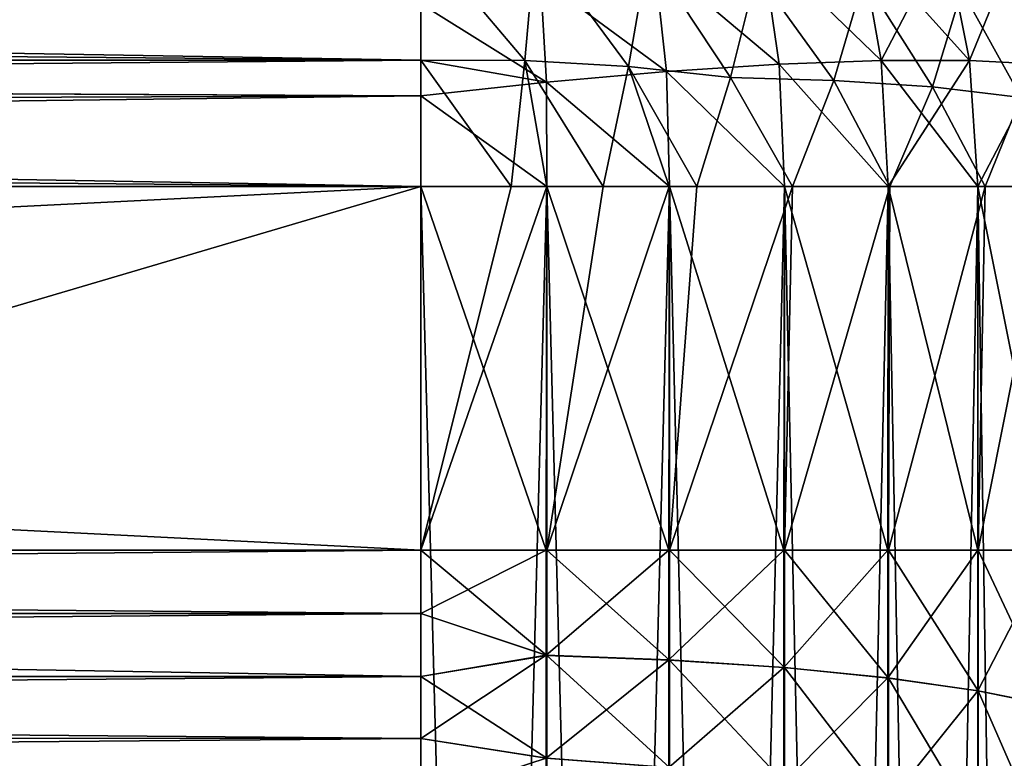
# Model space of a CAD drawing. Extents: x -547 to 547, y 0 to 578.
# Tile 402 of 472: x 371.45 to 372.8, y 557.21 to 558.23. Entities that reach past the tile are written whole.
import ezdxf

# ---------------------------------------------------------------- set-up
doc = ezdxf.new("R2010")
doc.units = 0
doc.header["$LTSCALE"] = 65.185185
for name, color, linetype in [('13', 7, 'CONTINUOUS'), ('20', 7, 'CONTINUOUS'), ('21', 7, 'CONTINUOUS'), ('22', 7, 'CONTINUOUS'), ('27', 7, 'CONTINUOUS'), ('28', 7, 'CONTINUOUS'), ('3', 7, 'CONTINUOUS'), ('332', 7, 'CONTINUOUS'), ('335', 7, 'CONTINUOUS'), ('39', 7, 'CONTINUOUS'), ('41', 7, 'CONTINUOUS'), ('42', 7, 'CONTINUOUS'), ('47', 7, 'CONTINUOUS'), ('48', 7, 'CONTINUOUS'), ('49', 7, 'CONTINUOUS'), ('50', 7, 'CONTINUOUS'), ('53', 7, 'CONTINUOUS'), ('54', 7, 'CONTINUOUS'), ('57', 7, 'CONTINUOUS'), ('61', 7, 'CONTINUOUS'), ('62', 7, 'CONTINUOUS'), ('64', 7, 'CONTINUOUS'), ('65', 7, 'CONTINUOUS'), ('9', 7, 'CONTINUOUS')]:
    doc.layers.add(name, color=color, linetype=linetype)

msp = doc.modelspace()

# ---------------------------------------------------------------- linework, layer by layer
at = {"layer": '13', "color": 7, "linetype": 'CONTINUOUS'}
for points in [[(372, 551.5, -49.9), (350, 551.5, -49.9), (372, 558, -49.9), (372, 551.5, -49.9)], [(372, 558, -49.9), (350, 551.5, -49.9), (362, 558, -49.9), (372, 558, -49.9)]]:
    msp.add_3dface(points, dxfattribs=at)
at = {"layer": '20', "color": 7, "linetype": 'CONTINUOUS'}
for points in [[(350, 551.5, 42.9), (545.5, 1.5, 42.9), (350, 566, 42.9), (350, 551.5, 42.9)], [(350, 566, 42.9), (545.5, 1.5, 42.9), (360.0977, 559.3826, 42.9), (350, 566, 42.9)], [(360.0977, 559.3826, 42.9), (545.5, 1.5, 42.9), (360.2178, 559.0925, 42.9), (360.0977, 559.3826, 42.9)], [(360.2178, 559.0925, 42.9), (545.5, 1.5, 42.9), (360.3818, 558.8247, 42.9), (360.2178, 559.0925, 42.9)], [(360.3818, 558.8247, 42.9), (545.5, 1.5, 42.9), (360.5858, 558.5858, 42.9), (360.3818, 558.8247, 42.9)], [(360.5858, 558.5858, 42.9), (545.5, 1.5, 42.9), (360.8246, 558.3818, 42.9), (360.5858, 558.5858, 42.9)], [(360.8246, 558.3818, 42.9), (545.5, 1.5, 42.9), (361.0925, 558.2178, 42.9), (360.8246, 558.3818, 42.9)], [(361.0925, 558.2178, 42.9), (545.5, 1.5, 42.9), (361.3826, 558.0977, 42.9), (361.0925, 558.2178, 42.9)], [(361.3826, 558.0977, 42.9), (545.5, 1.5, 42.9), (361.6881, 558.0245, 42.9), (361.3826, 558.0977, 42.9)], [(361.6881, 558.0245, 42.9), (545.5, 1.5, 42.9), (362, 558, 42.9), (361.6881, 558.0245, 42.9)], [(545.5, 1.5, 42.9), (372, 551.5, 42.9), (362, 558, 42.9), (545.5, 1.5, 42.9)], [(362, 558, 42.9), (372, 551.5, 42.9), (372, 558, 42.9), (362, 558, 42.9)]]:
    msp.add_3dface(points, dxfattribs=at)
at = {"layer": '21', "color": 7, "linetype": 'CONTINUOUS'}
for points in [[(372, 551.5, 42.9), (372.1736, 551.5, 42.8848), (372, 558, 42.9), (372, 551.5, 42.9)], [(372, 558, 42.9), (372.1736, 551.5, 42.8848), (372.1736, 558, 42.8848), (372, 558, 42.9)], [(372.1736, 551.5, 42.8848), (372.342, 551.5, 42.8397), (372.1736, 558, 42.8848), (372.1736, 551.5, 42.8848)], [(372.1736, 558, 42.8848), (372.342, 551.5, 42.8397), (372.342, 558, 42.8397), (372.1736, 558, 42.8848)], [(372.342, 551.5, 42.8397), (372.5, 551.5, 42.766), (372.342, 558, 42.8397), (372.342, 551.5, 42.8397)], [(372.342, 558, 42.8397), (372.5, 551.5, 42.766), (372.5, 558, 42.766), (372.342, 558, 42.8397)], [(372.5, 551.5, 42.766), (372.6428, 551.5, 42.666), (372.5, 558, 42.766), (372.5, 551.5, 42.766)], [(372.5, 558, 42.766), (372.6428, 551.5, 42.666), (372.6428, 558, 42.666), (372.5, 558, 42.766)], [(372.6428, 551.5, 42.666), (372.766, 551.5, 42.5428), (372.6428, 558, 42.666), (372.6428, 551.5, 42.666)], [(372.6428, 558, 42.666), (372.766, 551.5, 42.5428), (372.766, 558, 42.5428), (372.6428, 558, 42.666)], [(372.766, 551.5, 42.5428), (372.866, 551.5, 42.4), (372.766, 558, 42.5428), (372.766, 551.5, 42.5428)], [(372.766, 558, 42.5428), (372.866, 551.5, 42.4), (372.866, 558, 42.4), (372.766, 558, 42.5428)]]:
    msp.add_3dface(points, dxfattribs=at)
at = {"layer": '22', "color": 7, "linetype": 'CONTINUOUS'}
for points in [[(362, 558.341, 42.8401), (362, 558.1724, 42.885), (372, 558.251, 42.868), (362, 558.341, 42.8401)], [(372, 558.251, 42.868), (362, 558.1724, 42.885), (372, 558.1732, 42.8849), (372, 558.251, 42.868)], [(372, 558.1732, 42.8849), (362, 558.1724, 42.885), (372, 558.1243, 42.8922), (372, 558.1732, 42.8849)], [(362, 558.1724, 42.885), (362, 558, 42.9), (372, 558.1243, 42.8922), (362, 558.1724, 42.885)], [(362, 558, 42.9), (372, 558, 42.9), (372, 558.1243, 42.8922), (362, 558, 42.9)]]:
    msp.add_3dface(points, dxfattribs=at)
at = {"layer": '27', "color": 7, "linetype": 'CONTINUOUS'}
for points in [[(372.1736, 551.5, -49.8848), (372, 551.5, -49.9), (372.1736, 558, -49.8848), (372.1736, 551.5, -49.8848)], [(372, 551.5, -49.9), (372, 558, -49.9), (372.1736, 558, -49.8848), (372, 551.5, -49.9)], [(372.342, 551.5, -49.8397), (372.1736, 551.5, -49.8848), (372.342, 558, -49.8397), (372.342, 551.5, -49.8397)], [(372.342, 558, -49.8397), (372.1736, 551.5, -49.8848), (372.1736, 558, -49.8848), (372.342, 558, -49.8397)], [(372.5, 551.5, -49.766), (372.342, 551.5, -49.8397), (372.5, 558, -49.766), (372.5, 551.5, -49.766)], [(372.5, 558, -49.766), (372.342, 551.5, -49.8397), (372.342, 558, -49.8397), (372.5, 558, -49.766)], [(372.6428, 551.5, -49.666), (372.5, 551.5, -49.766), (372.6428, 558, -49.666), (372.6428, 551.5, -49.666)], [(372.6428, 558, -49.666), (372.5, 551.5, -49.766), (372.5, 558, -49.766), (372.6428, 558, -49.666)], [(372.766, 551.5, -49.5428), (372.6428, 551.5, -49.666), (372.766, 558, -49.5428), (372.766, 551.5, -49.5428)], [(372.766, 558, -49.5428), (372.6428, 551.5, -49.666), (372.6428, 558, -49.666), (372.766, 558, -49.5428)], [(372.866, 551.5, -49.4), (372.766, 551.5, -49.5428), (372.866, 558, -49.4), (372.866, 551.5, -49.4)], [(372.866, 558, -49.4), (372.766, 551.5, -49.5428), (372.766, 558, -49.5428), (372.866, 558, -49.4)]]:
    msp.add_3dface(points, dxfattribs=at)
at = {"layer": '28', "color": 7, "linetype": 'CONTINUOUS'}
for points in [[(362, 558.1736, -49.8848), (362, 558.3422, -49.8396), (372, 558.251, -49.868), (362, 558.1736, -49.8848)], [(372, 558.1732, -49.8849), (362, 558.1736, -49.8848), (372, 558.251, -49.868), (372, 558.1732, -49.8849)], [(372, 558, -49.9), (362, 558, -49.9), (362, 558.1736, -49.8848), (372, 558, -49.9)], [(372, 558, -49.9), (362, 558.1736, -49.8848), (372, 558.1243, -49.8922), (372, 558, -49.9)], [(372, 558.1243, -49.8922), (362, 558.1736, -49.8848), (372, 558.1732, -49.8849), (372, 558.1243, -49.8922)]]:
    msp.add_3dface(points, dxfattribs=at)
at = {"layer": '3', "color": 7, "linetype": 'CONTINUOUS'}
for points in [[(528.7, 1.5, -68), (-528.7, 1.5, -68), (528.7, 576.5, -68), (528.7, 1.5, -68)], [(528.7, 576.5, -68), (-528.7, 1.5, -68), (-528.7, 576.5, -68), (528.7, 576.5, -68)]]:
    msp.add_3dface(points, dxfattribs=at)
at = {"layer": '332', "color": 7, "linetype": 'CONTINUOUS'}
for points in [[(0, 576.5, 68), (226.1803, 105.217, 68), (525, 1.5, 68), (0, 576.5, 68)], [(525, 576.5, 68), (0, 576.5, 68), (525, 1.5, 68), (525, 576.5, 68)]]:
    msp.add_3dface(points, dxfattribs=at)
at = {"layer": '335', "color": 7, "linetype": 'CONTINUOUS'}
for points in [[(-349, 551.5, 43), (-545.5, 576.5, 43), (545.5, 576.5, 43), (-349, 551.5, 43)], [(349, 551.5, 43), (-349, 551.5, 43), (545.5, 576.5, 43), (349, 551.5, 43)], [(349, 9.5, 43), (349, 551.5, 43), (545.5, 576.5, 43), (349, 9.5, 43)], [(545.5, 1.5, 43), (349, 9.5, 43), (545.5, 576.5, 43), (545.5, 1.5, 43)]]:
    msp.add_3dface(points, dxfattribs=at)
at = {"layer": '39', "color": 7, "linetype": 'CONTINUOUS'}
for points in [[(372.633, 558.173, 42.6546), (372.6032, 558.341, 42.621), (372.4687, 558.3315, 42.7188), (372.633, 558.173, 42.6546)], [(372.633, 558.173, 42.6546), (372.7546, 558.173, 42.533), (372.6032, 558.341, 42.621), (372.633, 558.173, 42.6546)], [(372.7546, 558.173, 42.533), (372.721, 558.341, 42.5032), (372.6032, 558.341, 42.621), (372.7546, 558.173, 42.533)], [(372.7546, 558.173, 42.533), (372.8188, 558.3315, 42.3687), (372.721, 558.341, 42.5032), (372.7546, 558.173, 42.533)], [(372.4927, 558.1679, 42.7538), (372.4687, 558.3315, 42.7188), (372.3211, 558.3129, 42.7939), (372.4927, 558.1679, 42.7538)], [(372.4927, 558.1679, 42.7538), (372.633, 558.173, 42.6546), (372.4687, 558.3315, 42.7188), (372.4927, 558.1679, 42.7538)], [(372.7546, 558.173, 42.533), (372.8538, 558.1679, 42.3927), (372.8188, 558.3315, 42.3687), (372.7546, 558.173, 42.533)], [(372.3379, 558.1578, 42.8279), (372.3211, 558.3129, 42.7939), (372.1647, 558.2855, 42.8441), (372.3379, 558.1578, 42.8279)], [(372.3379, 558.1578, 42.8279), (372.4927, 558.1679, 42.7538), (372.3211, 558.3129, 42.7939), (372.3379, 558.1578, 42.8279)], [(372, 558.251, 42.868), (372.173, 558.1431, 42.8745), (372.1647, 558.2855, 42.8441), (372, 558.251, 42.868)], [(372.173, 558.1431, 42.8745), (372.3379, 558.1578, 42.8279), (372.1647, 558.2855, 42.8441), (372.173, 558.1431, 42.8745)], [(372, 558.251, 42.868), (372, 558.1732, 42.8849), (372.173, 558.1431, 42.8745), (372, 558.251, 42.868)], [(372, 558.1732, 42.8849), (372, 558.1243, 42.8922), (372.173, 558.1431, 42.8745), (372, 558.1732, 42.8849)], [(372.3379, 558.1578, 42.8279), (372.5, 558, 42.766), (372.4927, 558.1679, 42.7538), (372.3379, 558.1578, 42.8279)], [(372.4927, 558.1679, 42.7538), (372.6428, 558, 42.666), (372.633, 558.173, 42.6546), (372.4927, 558.1679, 42.7538)], [(372.5, 558, 42.766), (372.6428, 558, 42.666), (372.4927, 558.1679, 42.7538), (372.5, 558, 42.766)], [(372.6428, 558, 42.666), (372.766, 558, 42.5428), (372.633, 558.173, 42.6546), (372.6428, 558, 42.666)], [(372.633, 558.173, 42.6546), (372.766, 558, 42.5428), (372.7546, 558.173, 42.533), (372.633, 558.173, 42.6546)], [(372.7546, 558.173, 42.533), (372.766, 558, 42.5428), (372.8538, 558.1679, 42.3927), (372.7546, 558.173, 42.533)], [(372.766, 558, 42.5428), (372.866, 558, 42.4), (372.8538, 558.1679, 42.3927), (372.766, 558, 42.5428)], [(372.173, 558.1431, 42.8745), (372.342, 558, 42.8397), (372.3379, 558.1578, 42.8279), (372.173, 558.1431, 42.8745)], [(372.342, 558, 42.8397), (372.5, 558, 42.766), (372.3379, 558.1578, 42.8279), (372.342, 558, 42.8397)], [(372, 558.1243, 42.8922), (372.1736, 558, 42.8848), (372.173, 558.1431, 42.8745), (372, 558.1243, 42.8922)], [(372.1736, 558, 42.8848), (372.342, 558, 42.8397), (372.173, 558.1431, 42.8745), (372.1736, 558, 42.8848)], [(372, 558.1243, 42.8922), (372, 558, 42.9), (372.1736, 558, 42.8848), (372, 558.1243, 42.8922)]]:
    msp.add_3dface(points, dxfattribs=at)
at = {"layer": '41', "color": 7, "linetype": 'CONTINUOUS'}
for points in [[(372, 558, 27.9), (372, 557.5, 27.9), (362, 557.5, 27.9), (372, 558, 27.9)], [(362, 558, 27.9), (372, 558, 27.9), (362, 557.5, 27.9), (362, 558, 27.9)]]:
    msp.add_3dface(points, dxfattribs=at)
at = {"layer": '42', "color": 7, "linetype": 'CONTINUOUS'}
for points in [[(372, 558, -34.9), (362, 558, -34.9), (372, 557.5, -34.9), (372, 558, -34.9)], [(372, 557.5, -34.9), (362, 558, -34.9), (362, 557.5, -34.9), (372, 557.5, -34.9)]]:
    msp.add_3dface(points, dxfattribs=at)
at = {"layer": '47', "color": 7, "linetype": 'CONTINUOUS'}
for points in [[(372.6032, 558.341, -49.621), (372.633, 558.173, -49.6546), (372.4687, 558.3315, -49.7188), (372.6032, 558.341, -49.621)], [(372.721, 558.341, -49.5032), (372.633, 558.173, -49.6546), (372.6032, 558.341, -49.621), (372.721, 558.341, -49.5032)], [(372.7546, 558.173, -49.533), (372.633, 558.173, -49.6546), (372.721, 558.341, -49.5032), (372.7546, 558.173, -49.533)], [(372.8188, 558.3315, -49.3687), (372.7546, 558.173, -49.533), (372.721, 558.341, -49.5032), (372.8188, 558.3315, -49.3687)], [(372.4687, 558.3315, -49.7188), (372.4927, 558.1679, -49.7538), (372.3211, 558.3129, -49.7939), (372.4687, 558.3315, -49.7188)], [(372.633, 558.173, -49.6546), (372.4927, 558.1679, -49.7538), (372.4687, 558.3315, -49.7188), (372.633, 558.173, -49.6546)], [(372.8538, 558.1679, -49.3927), (372.7546, 558.173, -49.533), (372.8188, 558.3315, -49.3687), (372.8538, 558.1679, -49.3927)], [(372.3211, 558.3129, -49.7939), (372.3379, 558.1578, -49.8279), (372.1647, 558.2855, -49.8441), (372.3211, 558.3129, -49.7939)], [(372.4927, 558.1679, -49.7538), (372.3379, 558.1578, -49.8279), (372.3211, 558.3129, -49.7939), (372.4927, 558.1679, -49.7538)], [(372.173, 558.1431, -49.8745), (372, 558.251, -49.868), (372.1647, 558.2855, -49.8441), (372.173, 558.1431, -49.8745)], [(372.3379, 558.1578, -49.8279), (372.173, 558.1431, -49.8745), (372.1647, 558.2855, -49.8441), (372.3379, 558.1578, -49.8279)], [(372, 558.1243, -49.8922), (372, 558.1732, -49.8849), (372, 558.251, -49.868), (372, 558.1243, -49.8922)], [(372, 558.1243, -49.8922), (372, 558.251, -49.868), (372.173, 558.1431, -49.8745), (372, 558.1243, -49.8922)], [(372.4927, 558.1679, -49.7538), (372.5, 558, -49.766), (372.3379, 558.1578, -49.8279), (372.4927, 558.1679, -49.7538)], [(372.633, 558.173, -49.6546), (372.6428, 558, -49.666), (372.4927, 558.1679, -49.7538), (372.633, 558.173, -49.6546)], [(372.6428, 558, -49.666), (372.5, 558, -49.766), (372.4927, 558.1679, -49.7538), (372.6428, 558, -49.666)], [(372.7546, 558.173, -49.533), (372.6428, 558, -49.666), (372.633, 558.173, -49.6546), (372.7546, 558.173, -49.533)], [(372.766, 558, -49.5428), (372.6428, 558, -49.666), (372.7546, 558.173, -49.533), (372.766, 558, -49.5428)], [(372.8538, 558.1679, -49.3927), (372.766, 558, -49.5428), (372.7546, 558.173, -49.533), (372.8538, 558.1679, -49.3927)], [(372.866, 558, -49.4), (372.766, 558, -49.5428), (372.8538, 558.1679, -49.3927), (372.866, 558, -49.4)], [(372.3379, 558.1578, -49.8279), (372.342, 558, -49.8397), (372.173, 558.1431, -49.8745), (372.3379, 558.1578, -49.8279)], [(372.5, 558, -49.766), (372.342, 558, -49.8397), (372.3379, 558.1578, -49.8279), (372.5, 558, -49.766)], [(372.1736, 558, -49.8848), (372, 558.1243, -49.8922), (372.173, 558.1431, -49.8745), (372.1736, 558, -49.8848)], [(372.342, 558, -49.8397), (372.1736, 558, -49.8848), (372.173, 558.1431, -49.8745), (372.342, 558, -49.8397)], [(372, 558, -49.9), (372, 558.1243, -49.8922), (372.1736, 558, -49.8848), (372, 558, -49.9)]]:
    msp.add_3dface(points, dxfattribs=at)
at = {"layer": '48', "color": 7, "linetype": 'CONTINUOUS'}
for points in [[(362, 558.2588, 27.9341), (362, 558.342, 27.9603), (372, 558.1736, 27.9152), (362, 558.2588, 27.9341)], [(372, 558.1736, 27.9152), (362, 558.342, 27.9603), (372, 558.342, 27.9603), (372, 558.1736, 27.9152)], [(362, 558.1736, 27.9152), (362, 558.2588, 27.9341), (372, 558.1736, 27.9152), (362, 558.1736, 27.9152)], [(362, 558.1736, 27.9152), (372, 558, 27.9), (362, 558.0872, 27.9038), (362, 558.1736, 27.9152)], [(372, 558, 27.9), (362, 558.1736, 27.9152), (372, 558.1736, 27.9152), (372, 558, 27.9)], [(372, 558, 27.9), (362, 558, 27.9), (362, 558.0872, 27.9038), (372, 558, 27.9)]]:
    msp.add_3dface(points, dxfattribs=at)
at = {"layer": '49', "color": 7, "linetype": 'CONTINUOUS'}
for points in [[(372, 557.5, 27.9), (372, 558, 27.9), (372.1243, 558, 27.9078), (372, 557.5, 27.9)], [(372.1732, 558, 27.9151), (372, 557.5, 27.9), (372.1243, 558, 27.9078), (372.1732, 558, 27.9151)], [(372, 557.5, 27.9), (372.1732, 558, 27.9151), (372.1736, 557.5, 27.9152), (372, 557.5, 27.9)], [(372.1732, 558, 27.9151), (372.251, 558, 27.932), (372.1736, 557.5, 27.9152), (372.1732, 558, 27.9151)], [(372.251, 558, 27.932), (372.3417, 558, 27.9602), (372.1736, 557.5, 27.9152), (372.251, 558, 27.932)], [(372.1736, 557.5, 27.9152), (372.3417, 558, 27.9602), (372.3422, 557.5, 27.9604), (372.1736, 557.5, 27.9152)], [(372.3417, 558, 27.9602), (372.3798, 558, 27.9749), (372.3422, 557.5, 27.9604), (372.3417, 558, 27.9602)], [(372.3798, 558, 27.9749), (372.5113, 558, 28.0406), (372.3422, 557.5, 27.9604), (372.3798, 558, 27.9749)], [(372.3422, 557.5, 27.9604), (372.5113, 558, 28.0406), (372.5003, 557.5, 28.0341), (372.3422, 557.5, 27.9604)], [(372.5113, 558, 28.0406), (372.6451, 558, 28.1359), (372.5003, 557.5, 28.0341), (372.5113, 558, 28.0406)], [(372.5003, 557.5, 28.0341), (372.6451, 558, 28.1359), (372.6432, 557.5, 28.1343), (372.5003, 557.5, 28.0341)], [(372.6451, 558, 28.1359), (372.7757, 558, 28.2688), (372.6432, 557.5, 28.1343), (372.6451, 558, 28.1359)], [(372.6432, 557.5, 28.1343), (372.7757, 558, 28.2688), (372.7665, 557.5, 28.2577), (372.6432, 557.5, 28.1343)], [(372.7757, 558, 28.2688), (372.8659, 558, 28.3998), (372.7665, 557.5, 28.2577), (372.7757, 558, 28.2688)], [(372.7665, 557.5, 28.2577), (372.8659, 558, 28.3998), (372.8665, 557.5, 28.4008), (372.7665, 557.5, 28.2577)]]:
    msp.add_3dface(points, dxfattribs=at)
at = {"layer": '50', "color": 7, "linetype": 'CONTINUOUS'}
for points in [[(362, 557.5, 27.9), (372, 557.5, 27.9), (372, 557.4128, 27.8962), (362, 557.5, 27.9)], [(362, 557.3264, 27.8848), (362, 557.5, 27.9), (372, 557.3264, 27.8848), (362, 557.3264, 27.8848)], [(372, 557.3264, 27.8848), (362, 557.5, 27.9), (372, 557.4128, 27.8962), (372, 557.3264, 27.8848)], [(362, 557.158, 27.8397), (362, 557.3264, 27.8848), (372, 557.158, 27.8397), (362, 557.158, 27.8397)], [(372, 557.158, 27.8397), (362, 557.3264, 27.8848), (372, 557.2412, 27.8659), (372, 557.158, 27.8397)], [(372, 557.2412, 27.8659), (362, 557.3264, 27.8848), (372, 557.3264, 27.8848), (372, 557.2412, 27.8659)]]:
    msp.add_3dface(points, dxfattribs=at)
at = {"layer": '53', "color": 7, "linetype": 'CONTINUOUS'}
for points in [[(362, 558.2588, -34.9341), (362, 558.1736, -34.9152), (372, 558.251, -34.932), (362, 558.2588, -34.9341)], [(372, 558.251, -34.932), (362, 558.1736, -34.9152), (372, 558.1732, -34.9151), (372, 558.251, -34.932)], [(362, 558.1736, -34.9152), (362, 558.0872, -34.9038), (372, 558.1732, -34.9151), (362, 558.1736, -34.9152)], [(372, 558.1732, -34.9151), (362, 558.0872, -34.9038), (372, 558.1243, -34.9078), (372, 558.1732, -34.9151)], [(362, 558, -34.9), (372, 558, -34.9), (372, 558.1243, -34.9078), (362, 558, -34.9)], [(362, 558.0872, -34.9038), (362, 558, -34.9), (372, 558.1243, -34.9078), (362, 558.0872, -34.9038)]]:
    msp.add_3dface(points, dxfattribs=at)
at = {"layer": '54', "color": 7, "linetype": 'CONTINUOUS'}
for points in [[(372, 558, -34.9), (372, 557.5, -34.9), (372.1724, 557.5, -34.915), (372, 558, -34.9)], [(372.1736, 558, -34.9152), (372, 558, -34.9), (372.1724, 557.5, -34.915), (372.1736, 558, -34.9152)], [(372.341, 557.5, -34.9599), (372.1736, 558, -34.9152), (372.1724, 557.5, -34.915), (372.341, 557.5, -34.9599)], [(372.342, 558, -34.9603), (372.1736, 558, -34.9152), (372.341, 557.5, -34.9599), (372.342, 558, -34.9603)], [(372.4992, 557.5, -35.0335), (372.342, 558, -34.9603), (372.341, 557.5, -34.9599), (372.4992, 557.5, -35.0335)], [(372.5, 558, -35.034), (372.342, 558, -34.9603), (372.4992, 557.5, -35.0335), (372.5, 558, -35.034)], [(372.6423, 557.5, -35.1335), (372.5, 558, -35.034), (372.4992, 557.5, -35.0335), (372.6423, 557.5, -35.1335)], [(372.6428, 558, -35.134), (372.5, 558, -35.034), (372.6423, 557.5, -35.1335), (372.6428, 558, -35.134)], [(372.7657, 557.5, -35.2568), (372.6428, 558, -35.134), (372.6423, 557.5, -35.1335), (372.7657, 557.5, -35.2568)], [(372.766, 558, -35.2572), (372.6428, 558, -35.134), (372.7657, 557.5, -35.2568), (372.766, 558, -35.2572)], [(372.8659, 557.5, -35.3997), (372.766, 558, -35.2572), (372.7657, 557.5, -35.2568), (372.8659, 557.5, -35.3997)], [(372.866, 558, -35.4), (372.766, 558, -35.2572), (372.8659, 557.5, -35.3997), (372.866, 558, -35.4)]]:
    msp.add_3dface(points, dxfattribs=at)
at = {"layer": '57', "color": 7, "linetype": 'CONTINUOUS'}
for points in [[(372, 557.5, -34.9), (362, 557.5, -34.9), (362, 557.4131, -34.8962), (372, 557.5, -34.9)], [(372, 557.5, -34.9), (362, 557.4131, -34.8962), (372, 557.4128, -34.8962), (372, 557.5, -34.9)], [(362, 557.4131, -34.8962), (362, 557.3268, -34.8849), (372, 557.4128, -34.8962), (362, 557.4131, -34.8962)], [(372, 557.4128, -34.8962), (362, 557.3268, -34.8849), (372, 557.3264, -34.8848), (372, 557.4128, -34.8962)], [(362, 557.3268, -34.8849), (362, 557.2416, -34.866), (372, 557.3264, -34.8848), (362, 557.3268, -34.8849)], [(372, 557.3264, -34.8848), (362, 557.2416, -34.866), (372, 557.2412, -34.8659), (372, 557.3264, -34.8848)], [(362, 557.2416, -34.866), (362, 557.1583, -34.8398), (372, 557.2412, -34.8659), (362, 557.2416, -34.866)], [(372, 557.2412, -34.8659), (362, 557.1583, -34.8398), (372, 557.158, -34.8397), (372, 557.2412, -34.8659)]]:
    msp.add_3dface(points, dxfattribs=at)
at = {"layer": '61', "color": 7, "linetype": 'CONTINUOUS'}
for points in [[(372, 558.1736, 27.9152), (372, 558.342, 27.9603), (372.1431, 558.173, 27.9255), (372, 558.1736, 27.9152)], [(372.1431, 558.173, 27.9255), (372, 558.342, 27.9603), (372.1578, 558.3379, 27.9721), (372.1431, 558.173, 27.9255)], [(372.1431, 558.173, 27.9255), (372.1578, 558.3379, 27.9721), (372.2855, 558.1647, 27.9559), (372.1431, 558.173, 27.9255)], [(372.1578, 558.3379, 27.9721), (372.3129, 558.3211, 28.0061), (372.2855, 558.1647, 27.9559), (372.1578, 558.3379, 27.9721)], [(372.3129, 558.3211, 28.0061), (372.4257, 558.1496, 28.0076), (372.2855, 558.1647, 27.9559), (372.3129, 558.3211, 28.0061)], [(372.4618, 558.293, 28.0628), (372.4257, 558.1496, 28.0076), (372.3129, 558.3211, 28.0061), (372.4618, 558.293, 28.0628)], [(372.4618, 558.293, 28.0628), (372.5677, 558.1455, 28.0897), (372.4257, 558.1496, 28.0076), (372.4618, 558.293, 28.0628)], [(372.6093, 558.2862, 28.1605), (372.5677, 558.1455, 28.0897), (372.4618, 558.293, 28.0628), (372.6093, 558.2862, 28.1605)], [(372.6093, 558.2862, 28.1605), (372.7037, 558.1366, 28.2027), (372.5677, 558.1455, 28.0897), (372.6093, 558.2862, 28.1605)], [(372.7437, 558.2694, 28.2881), (372.7037, 558.1366, 28.2027), (372.6093, 558.2862, 28.1605), (372.7437, 558.2694, 28.2881)], [(372.7437, 558.2694, 28.2881), (372.8256, 558.1219, 28.3491), (372.7037, 558.1366, 28.2027), (372.7437, 558.2694, 28.2881)], [(372.8562, 558.2403, 28.4426), (372.8256, 558.1219, 28.3491), (372.7437, 558.2694, 28.2881), (372.8562, 558.2403, 28.4426)], [(372.1243, 558, 27.9078), (372, 558, 27.9), (372, 558.1736, 27.9152), (372.1243, 558, 27.9078)], [(372.1243, 558, 27.9078), (372, 558.1736, 27.9152), (372.1431, 558.173, 27.9255), (372.1243, 558, 27.9078)], [(372.1732, 558, 27.9151), (372.1243, 558, 27.9078), (372.1431, 558.173, 27.9255), (372.1732, 558, 27.9151)], [(372.251, 558, 27.932), (372.1732, 558, 27.9151), (372.1431, 558.173, 27.9255), (372.251, 558, 27.932)], [(372.251, 558, 27.932), (372.1431, 558.173, 27.9255), (372.2855, 558.1647, 27.9559), (372.251, 558, 27.932)], [(372.3417, 558, 27.9602), (372.251, 558, 27.932), (372.2855, 558.1647, 27.9559), (372.3417, 558, 27.9602)], [(372.3798, 558, 27.9749), (372.3417, 558, 27.9602), (372.2855, 558.1647, 27.9559), (372.3798, 558, 27.9749)], [(372.4257, 558.1496, 28.0076), (372.3798, 558, 27.9749), (372.2855, 558.1647, 27.9559), (372.4257, 558.1496, 28.0076)], [(372.5113, 558, 28.0406), (372.3798, 558, 27.9749), (372.4257, 558.1496, 28.0076), (372.5113, 558, 28.0406)], [(372.5677, 558.1455, 28.0897), (372.5113, 558, 28.0406), (372.4257, 558.1496, 28.0076), (372.5677, 558.1455, 28.0897)], [(372.6451, 558, 28.1359), (372.5113, 558, 28.0406), (372.5677, 558.1455, 28.0897), (372.6451, 558, 28.1359)], [(372.7037, 558.1366, 28.2027), (372.6451, 558, 28.1359), (372.5677, 558.1455, 28.0897), (372.7037, 558.1366, 28.2027)], [(372.7757, 558, 28.2688), (372.6451, 558, 28.1359), (372.7037, 558.1366, 28.2027), (372.7757, 558, 28.2688)], [(372.8256, 558.1219, 28.3491), (372.7757, 558, 28.2688), (372.7037, 558.1366, 28.2027), (372.8256, 558.1219, 28.3491)], [(372.8659, 558, 28.3998), (372.7757, 558, 28.2688), (372.8256, 558.1219, 28.3491), (372.8659, 558, 28.3998)]]:
    msp.add_3dface(points, dxfattribs=at)
at = {"layer": '62', "color": 7, "linetype": 'CONTINUOUS'}
for points in [[(372.633, 558.173, -35.1454), (372.6032, 558.341, -35.179), (372.4687, 558.3315, -35.0812), (372.633, 558.173, -35.1454)], [(372.633, 558.173, -35.1454), (372.7546, 558.173, -35.267), (372.6032, 558.341, -35.179), (372.633, 558.173, -35.1454)], [(372.7546, 558.173, -35.267), (372.721, 558.341, -35.2968), (372.6032, 558.341, -35.179), (372.7546, 558.173, -35.267)], [(372.7546, 558.173, -35.267), (372.8188, 558.3315, -35.4313), (372.721, 558.341, -35.2968), (372.7546, 558.173, -35.267)], [(372.4927, 558.1679, -35.0462), (372.4687, 558.3315, -35.0812), (372.3211, 558.3129, -35.0061), (372.4927, 558.1679, -35.0462)], [(372.4927, 558.1679, -35.0462), (372.633, 558.173, -35.1454), (372.4687, 558.3315, -35.0812), (372.4927, 558.1679, -35.0462)], [(372.7546, 558.173, -35.267), (372.8538, 558.1679, -35.4073), (372.8188, 558.3315, -35.4313), (372.7546, 558.173, -35.267)], [(372.3379, 558.1578, -34.9721), (372.3211, 558.3129, -35.0061), (372.1647, 558.2855, -34.9559), (372.3379, 558.1578, -34.9721)], [(372.3379, 558.1578, -34.9721), (372.4927, 558.1679, -35.0462), (372.3211, 558.3129, -35.0061), (372.3379, 558.1578, -34.9721)], [(372, 558.251, -34.932), (372.173, 558.1431, -34.9255), (372.1647, 558.2855, -34.9559), (372, 558.251, -34.932)], [(372.173, 558.1431, -34.9255), (372.3379, 558.1578, -34.9721), (372.1647, 558.2855, -34.9559), (372.173, 558.1431, -34.9255)], [(372, 558.251, -34.932), (372, 558.1732, -34.9151), (372.173, 558.1431, -34.9255), (372, 558.251, -34.932)], [(372, 558.1732, -34.9151), (372, 558.1243, -34.9078), (372.173, 558.1431, -34.9255), (372, 558.1732, -34.9151)], [(372.3379, 558.1578, -34.9721), (372.5, 558, -35.034), (372.4927, 558.1679, -35.0462), (372.3379, 558.1578, -34.9721)], [(372.4927, 558.1679, -35.0462), (372.6428, 558, -35.134), (372.633, 558.173, -35.1454), (372.4927, 558.1679, -35.0462)], [(372.5, 558, -35.034), (372.6428, 558, -35.134), (372.4927, 558.1679, -35.0462), (372.5, 558, -35.034)], [(372.6428, 558, -35.134), (372.766, 558, -35.2572), (372.633, 558.173, -35.1454), (372.6428, 558, -35.134)], [(372.633, 558.173, -35.1454), (372.766, 558, -35.2572), (372.7546, 558.173, -35.267), (372.633, 558.173, -35.1454)], [(372.7546, 558.173, -35.267), (372.766, 558, -35.2572), (372.8538, 558.1679, -35.4073), (372.7546, 558.173, -35.267)], [(372.766, 558, -35.2572), (372.866, 558, -35.4), (372.8538, 558.1679, -35.4073), (372.766, 558, -35.2572)], [(372.173, 558.1431, -34.9255), (372.342, 558, -34.9603), (372.3379, 558.1578, -34.9721), (372.173, 558.1431, -34.9255)], [(372.342, 558, -34.9603), (372.5, 558, -35.034), (372.3379, 558.1578, -34.9721), (372.342, 558, -34.9603)], [(372, 558.1243, -34.9078), (372.1736, 558, -34.9152), (372.173, 558.1431, -34.9255), (372, 558.1243, -34.9078)], [(372.1736, 558, -34.9152), (372.342, 558, -34.9603), (372.173, 558.1431, -34.9255), (372.1736, 558, -34.9152)], [(372, 558.1243, -34.9078), (372, 558, -34.9), (372.1736, 558, -34.9152), (372, 558.1243, -34.9078)]]:
    msp.add_3dface(points, dxfattribs=at)
at = {"layer": '64', "color": 7, "linetype": 'CONTINUOUS'}
for points in [[(372.1724, 557.5, -34.915), (372, 557.5, -34.9), (372, 557.4128, -34.8962), (372.1724, 557.5, -34.915)], [(372.1724, 557.5, -34.915), (372, 557.4128, -34.8962), (372.1724, 557.3556, -34.9046), (372.1724, 557.5, -34.915)], [(372.341, 557.5, -34.9599), (372.1724, 557.5, -34.915), (372.1724, 557.3556, -34.9046), (372.341, 557.5, -34.9599)], [(372.341, 557.5, -34.9599), (372.1724, 557.3556, -34.9046), (372.341, 557.3492, -34.9492), (372.341, 557.5, -34.9599)], [(372.4992, 557.5, -35.0335), (372.341, 557.5, -34.9599), (372.341, 557.3492, -34.9492), (372.4992, 557.5, -35.0335)], [(372.4992, 557.5, -35.0335), (372.341, 557.3492, -34.9492), (372.4992, 557.3387, -35.022), (372.4992, 557.5, -35.0335)], [(372.6423, 557.5, -35.1335), (372.4992, 557.5, -35.0335), (372.4992, 557.3387, -35.022), (372.6423, 557.5, -35.1335)], [(372.6423, 557.5, -35.1335), (372.4992, 557.3387, -35.022), (372.6423, 557.3245, -35.121), (372.6423, 557.5, -35.1335)], [(372.7657, 557.5, -35.2568), (372.6423, 557.5, -35.1335), (372.6423, 557.3245, -35.121), (372.7657, 557.5, -35.2568)], [(372.7657, 557.5, -35.2568), (372.6423, 557.3245, -35.121), (372.7657, 557.3069, -35.243), (372.7657, 557.5, -35.2568)], [(372.8659, 557.5, -35.3997), (372.7657, 557.5, -35.2568), (372.7657, 557.3069, -35.243), (372.8659, 557.5, -35.3997)], [(372.8659, 557.5, -35.3997), (372.7657, 557.3069, -35.243), (372.8659, 557.2866, -35.3844), (372.8659, 557.5, -35.3997)], [(372, 557.4128, -34.8962), (372, 557.3264, -34.8848), (372.1724, 557.3556, -34.9046), (372, 557.4128, -34.8962)], [(372, 557.3264, -34.8848), (372, 557.2412, -34.8659), (372.1724, 557.3556, -34.9046), (372, 557.3264, -34.8848)], [(372.1724, 557.3556, -34.9046), (372, 557.2412, -34.8659), (372.1724, 557.214, -34.8739), (372.1724, 557.3556, -34.9046)], [(372.1724, 557.3556, -34.9046), (372.1724, 557.214, -34.8739), (372.341, 557.3492, -34.9492), (372.1724, 557.3556, -34.9046)], [(372.341, 557.3492, -34.9492), (372.1724, 557.214, -34.8739), (372.341, 557.2014, -34.917), (372.341, 557.3492, -34.9492)], [(372.341, 557.3492, -34.9492), (372.341, 557.2014, -34.917), (372.4992, 557.3387, -35.022), (372.341, 557.3492, -34.9492)], [(372.4992, 557.3387, -35.022), (372.341, 557.2014, -34.917), (372.4992, 557.1806, -34.9876), (372.4992, 557.3387, -35.022)], [(372.4992, 557.3387, -35.022), (372.4992, 557.1806, -34.9876), (372.6423, 557.3245, -35.121), (372.4992, 557.3387, -35.022)], [(372.6423, 557.3245, -35.121), (372.4992, 557.1806, -34.9876), (372.6423, 557.1525, -35.0835), (372.6423, 557.3245, -35.121)], [(372.6423, 557.3245, -35.121), (372.6423, 557.1525, -35.0835), (372.7657, 557.3069, -35.243), (372.6423, 557.3245, -35.121)], [(372.7657, 557.3069, -35.243), (372.6423, 557.1525, -35.0835), (372.7657, 557.1177, -35.2019), (372.7657, 557.3069, -35.243)], [(372.7657, 557.3069, -35.243), (372.7657, 557.1177, -35.2019), (372.8659, 557.2866, -35.3844), (372.7657, 557.3069, -35.243)], [(372.8659, 557.2866, -35.3844), (372.7657, 557.1177, -35.2019), (372.8659, 557.0775, -35.3389), (372.8659, 557.2866, -35.3844)], [(372, 557.2412, -34.8659), (372, 557.158, -34.8397), (372.1724, 557.214, -34.8739), (372, 557.2412, -34.8659)], [(372.1724, 557.214, -34.8739), (372, 557.158, -34.8397), (372.1724, 557.0784, -34.8233), (372.1724, 557.214, -34.8739)], [(372.1724, 557.214, -34.8739), (372.1724, 557.0784, -34.8233), (372.341, 557.2014, -34.917), (372.1724, 557.214, -34.8739)]]:
    msp.add_3dface(points, dxfattribs=at)
at = {"layer": '65', "color": 7, "linetype": 'CONTINUOUS'}
for points in [[(372, 557.5, 27.9), (372.1736, 557.5, 27.9152), (372.1736, 557.3555, 27.9049), (372, 557.5, 27.9)], [(372, 557.4128, 27.8962), (372, 557.5, 27.9), (372.1736, 557.3555, 27.9049), (372, 557.4128, 27.8962)], [(372.1736, 557.5, 27.9152), (372.3422, 557.5, 27.9604), (372.3422, 557.3491, 27.9496), (372.1736, 557.5, 27.9152)], [(372.1736, 557.3555, 27.9049), (372.1736, 557.5, 27.9152), (372.3422, 557.3491, 27.9496), (372.1736, 557.3555, 27.9049)], [(372.3422, 557.5, 27.9604), (372.5003, 557.5, 28.0341), (372.5003, 557.3386, 28.0226), (372.3422, 557.5, 27.9604)], [(372.3422, 557.3491, 27.9496), (372.3422, 557.5, 27.9604), (372.5003, 557.3386, 28.0226), (372.3422, 557.3491, 27.9496)], [(372.5003, 557.5, 28.0341), (372.6432, 557.5, 28.1343), (372.6432, 557.3243, 28.1217), (372.5003, 557.5, 28.0341)], [(372.5003, 557.3386, 28.0226), (372.5003, 557.5, 28.0341), (372.6432, 557.3243, 28.1217), (372.5003, 557.3386, 28.0226)], [(372.6432, 557.5, 28.1343), (372.7665, 557.5, 28.2577), (372.7665, 557.3068, 28.2439), (372.6432, 557.5, 28.1343)], [(372.6432, 557.3243, 28.1217), (372.6432, 557.5, 28.1343), (372.7665, 557.3068, 28.2439), (372.6432, 557.3243, 28.1217)], [(372.7665, 557.5, 28.2577), (372.8665, 557.5, 28.4008), (372.8665, 557.2864, 28.3855), (372.7665, 557.5, 28.2577)], [(372.7665, 557.3068, 28.2439), (372.7665, 557.5, 28.2577), (372.8665, 557.2864, 28.3855), (372.7665, 557.3068, 28.2439)], [(372, 557.3264, 27.8848), (372, 557.4128, 27.8962), (372.1736, 557.3555, 27.9049), (372, 557.3264, 27.8848)], [(372.1736, 557.214, 27.8741), (372, 557.3264, 27.8848), (372.1736, 557.3555, 27.9049), (372.1736, 557.214, 27.8741)], [(372.1736, 557.214, 27.8741), (372.1736, 557.3555, 27.9049), (372.3422, 557.2013, 27.9174), (372.1736, 557.214, 27.8741)], [(372.3422, 557.2013, 27.9174), (372.1736, 557.3555, 27.9049), (372.3422, 557.3491, 27.9496), (372.3422, 557.2013, 27.9174)], [(372.3422, 557.2013, 27.9174), (372.3422, 557.3491, 27.9496), (372.5003, 557.1805, 27.9882), (372.3422, 557.2013, 27.9174)], [(372.5003, 557.1805, 27.9882), (372.3422, 557.3491, 27.9496), (372.5003, 557.3386, 28.0226), (372.5003, 557.1805, 27.9882)], [(372.5003, 557.1805, 27.9882), (372.5003, 557.3386, 28.0226), (372.6432, 557.1523, 28.0843), (372.5003, 557.1805, 27.9882)], [(372.6432, 557.1523, 28.0843), (372.5003, 557.3386, 28.0226), (372.6432, 557.3243, 28.1217), (372.6432, 557.1523, 28.0843)], [(372, 557.2412, 27.8659), (372, 557.3264, 27.8848), (372.1736, 557.214, 27.8741), (372, 557.2412, 27.8659)], [(372.6432, 557.1523, 28.0843), (372.6432, 557.3243, 28.1217), (372.7665, 557.1175, 28.2027), (372.6432, 557.1523, 28.0843)], [(372.7665, 557.1175, 28.2027), (372.6432, 557.3243, 28.1217), (372.7665, 557.3068, 28.2439), (372.7665, 557.1175, 28.2027)], [(372.7665, 557.1175, 28.2027), (372.7665, 557.3068, 28.2439), (372.8665, 557.0772, 28.34), (372.7665, 557.1175, 28.2027)], [(372.8665, 557.0772, 28.34), (372.7665, 557.3068, 28.2439), (372.8665, 557.2864, 28.3855), (372.8665, 557.0772, 28.34)], [(372, 557.158, 27.8397), (372, 557.2412, 27.8659), (372.1736, 557.214, 27.8741), (372, 557.158, 27.8397)]]:
    msp.add_3dface(points, dxfattribs=at)
at = {"layer": '9', "color": 7, "linetype": 'CONTINUOUS'}
for points in [[(349, 551.5, -50), (528.7, 551.5, -50), (-528.7, 576.5, -50), (349, 551.5, -50)], [(-528.7, 576.5, -50), (528.7, 551.5, -50), (528.7, 576.5, -50), (-528.7, 576.5, -50)]]:
    msp.add_3dface(points, dxfattribs=at)

doc.saveas('drawing.dxf')
